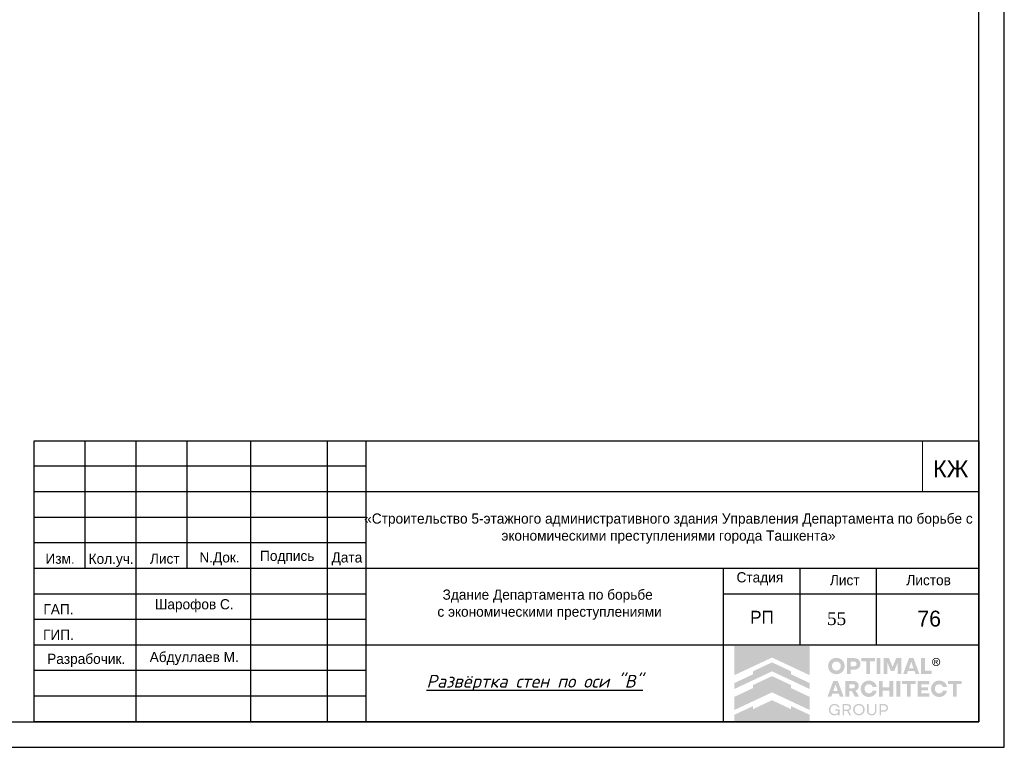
# Model space of a CAD drawing. Header units: millimetres. Extents: x -33345 to 4712671, y -3392 to 121473.
# Tile 690 of 1056: x 3603766 to 3623049, y 44501 to 58745. Entities that reach past the tile are written whole.
import ezdxf

# ---------------------------------------------------------------- set-up
doc = ezdxf.new("R2010")
doc.units = ezdxf.units.MM
for name, color, linetype, lineweight in [('.', 7, 'Continuous', 15), ('0.25', 7, 'Continuous', 25), ('Текст', 7, 'Continuous', 20)]:
    doc.layers.add(name, color=color, linetype=linetype, lineweight=lineweight)
doc.styles.add('GOST', font='isocpeui.ttf')
doc.styles.add('RomanS', font='romans.shx')
doc.styles.get("Standard").update_dxf_attribs({"font": 'arial.ttf'})
doc.styles.add('X-U-RW-01$0$StyleROMANS', font='GOTHIC.TTF')

# ---------------------------------------------------------------- blocks, each defined once
blk = doc.blocks.new('*U283')
at = {"layer": '0.25', "color": 5, "linetype": 'Continuous', "lineweight": 25, "ltscale": 100}
blk.add_lwpolyline([(-68938, 0), (0, 0), (0, 42000), (-68938, 42000), (-68938, 0)], dxfattribs=at)
at = {"layer": '0.25', "color": 7, "linetype": 'Continuous', "lineweight": 30, "ltscale": 100}
blk.add_lwpolyline([(-66938, 500), (-500, 500), (-500, 41500), (-66938, 41500), (-66938, 500)], dxfattribs=at)
blk = doc.blocks.new('logo')
at = {"true_color": 0x90e0ed}
h = blk.add_hatch(color=141, dxfattribs=at)
h.dxf.hatch_style = 1
h.paths.add_polyline_path([(5.672, 5.668), (0.009, 5.668), (0.009, 3.483), (1.425, 4.147), (2.84, 4.81), (4.256, 4.147), (5.672, 3.483)])
at = {"true_color": 0x1f2877}
h = blk.add_hatch(color=166, dxfattribs=at)
h.dxf.hatch_style = 1
h.paths.add_polyline_path([(2.84, 4.449), (1.425, 3.786), (1.425, 3.558), (0.009, 2.894), (0.009, 2.448), (1.425, 3.112), (2.84, 3.775), (4.256, 3.112), (5.672, 2.448), (5.672, 2.894), (4.256, 3.558), (4.256, 3.786)])
h.paths.add_polyline_path([(2.84, 3.415), (1.425, 2.751), (1.425, 2.523), (0.009, 1.86), (0.009, 0.873), (1.425, 1.536), (2.84, 2.199), (4.256, 1.536), (5.672, 0.873), (5.672, 1.86), (4.256, 2.523), (4.256, 2.751)])
h.paths.add_polyline_path([(2.84, 1.611), (1.425, 0.947), (1.425, 1.176), (0.009, 0.512), (0.009, 0.005), (5.672, 0.005), (5.672, 0.512), (4.256, 1.176), (4.256, 0.947)])
at = {"true_color": 0x212121}
h = blk.add_hatch(color=250, dxfattribs=at)
h.dxf.hatch_style = 1
h.paths.add_polyline_path([(8.107, 4.61), (8.086, 4.63), (8.064, 4.649), (8.041, 4.667), (8.017, 4.683), (7.992, 4.699), (7.967, 4.713), (7.94, 4.726), (7.912, 4.738), (7.884, 4.749), (7.855, 4.759), (7.825, 4.766), (7.795, 4.773), (7.763, 4.778), (7.732, 4.782), (7.7, 4.784), (7.667, 4.785), (7.634, 4.784), (7.602, 4.782), (7.571, 4.778), (7.54, 4.773), (7.51, 4.766), (7.48, 4.758), (7.451, 4.749), (7.422, 4.738), (7.394, 4.725), (7.367, 4.712), (7.341, 4.697), (7.316, 4.682), (7.292, 4.665), (7.269, 4.648), (7.247, 4.629), (7.226, 4.609), (7.206, 4.588), (7.187, 4.566), (7.169, 4.544), (7.153, 4.52), (7.137, 4.495), (7.122, 4.47), (7.109, 4.443), (7.097, 4.416), (7.086, 4.387), (7.076, 4.359), (7.068, 4.329), (7.061, 4.299), (7.056, 4.268), (7.053, 4.237), (7.05, 4.205), (7.05, 4.173), (7.05, 4.14), (7.053, 4.108), (7.056, 4.077), (7.061, 4.047), (7.068, 4.016), (7.076, 3.987), (7.086, 3.958), (7.097, 3.93), (7.109, 3.903), (7.122, 3.876), (7.137, 3.85), (7.153, 3.826), (7.169, 3.802), (7.187, 3.779), (7.206, 3.757), (7.226, 3.736), (7.247, 3.716), (7.269, 3.697), (7.292, 3.679), (7.316, 3.662), (7.341, 3.647), (7.367, 3.633), (7.394, 3.619), (7.422, 3.607), (7.451, 3.596), (7.48, 3.587), (7.51, 3.579), (7.54, 3.573), (7.571, 3.568), (7.602, 3.564), (7.634, 3.562), (7.667, 3.561), (7.7, 3.562), (7.732, 3.564), (7.763, 3.568), (7.795, 3.573), (7.825, 3.579), (7.855, 3.587), (7.884, 3.596), (7.912, 3.607), (7.94, 3.619), (7.967, 3.633), (7.992, 3.647), (8.017, 3.662), (8.041, 3.679), (8.064, 3.697), (8.086, 3.716), (8.107, 3.736), (8.127, 3.757), (8.146, 3.779), (8.164, 3.802), (8.181, 3.826), (8.196, 3.85), (8.211, 3.876), (8.224, 3.903), (8.237, 3.93), (8.248, 3.958), (8.257, 3.987), (8.265, 4.016), (8.272, 4.047), (8.277, 4.077), (8.281, 4.108), (8.283, 4.14), (8.284, 4.173), (8.283, 4.205), (8.281, 4.237), (8.277, 4.268), (8.272, 4.299), (8.265, 4.329), (8.257, 4.359), (8.248, 4.387), (8.237, 4.416), (8.224, 4.443), (8.211, 4.47), (8.196, 4.495), (8.181, 4.52), (8.164, 4.544), (8.146, 4.567), (8.127, 4.589)])
h.paths.add_polyline_path([(7.841, 4.464), (7.854, 4.455), (7.867, 4.446), (7.879, 4.436), (7.891, 4.426), (7.902, 4.415), (7.913, 4.403), (7.923, 4.391), (7.933, 4.379), (7.942, 4.366), (7.95, 4.352), (7.958, 4.338), (7.965, 4.324), (7.972, 4.308), (7.977, 4.293), (7.982, 4.277), (7.987, 4.261), (7.99, 4.244), (7.993, 4.228), (7.995, 4.21), (7.996, 4.193), (7.996, 4.175), (7.996, 4.157), (7.995, 4.139), (7.993, 4.121), (7.99, 4.104), (7.987, 4.088), (7.982, 4.071), (7.977, 4.055), (7.972, 4.039), (7.965, 4.024), (7.958, 4.009), (7.95, 3.994), (7.942, 3.981), (7.933, 3.967), (7.923, 3.955), (7.913, 3.942), (7.902, 3.931), (7.891, 3.92), (7.879, 3.909), (7.867, 3.9), (7.854, 3.891), (7.841, 3.882), (7.827, 3.874), (7.813, 3.867), (7.798, 3.86), (7.783, 3.854), (7.767, 3.849), (7.751, 3.844), (7.735, 3.841), (7.718, 3.838), (7.701, 3.836), (7.684, 3.835), (7.667, 3.834), (7.649, 3.835), (7.632, 3.836), (7.615, 3.838), (7.598, 3.841), (7.582, 3.844), (7.566, 3.849), (7.551, 3.854), (7.535, 3.86), (7.521, 3.867), (7.506, 3.874), (7.492, 3.882), (7.479, 3.891), (7.466, 3.9), (7.454, 3.909), (7.442, 3.92), (7.431, 3.931), (7.42, 3.942), (7.41, 3.955), (7.4, 3.967), (7.391, 3.981), (7.383, 3.994), (7.375, 4.009), (7.368, 4.024), (7.362, 4.039), (7.356, 4.055), (7.351, 4.071), (7.347, 4.088), (7.343, 4.104), (7.34, 4.121), (7.338, 4.139), (7.337, 4.157), (7.337, 4.175), (7.337, 4.193), (7.338, 4.21), (7.34, 4.228), (7.343, 4.244), (7.347, 4.261), (7.351, 4.277), (7.356, 4.293), (7.362, 4.308), (7.368, 4.324), (7.375, 4.338), (7.383, 4.352), (7.391, 4.366), (7.4, 4.379), (7.41, 4.391), (7.42, 4.403), (7.431, 4.415), (7.442, 4.426), (7.454, 4.436), (7.466, 4.446), (7.479, 4.455), (7.492, 4.464), (7.506, 4.472), (7.521, 4.479), (7.535, 4.486), (7.551, 4.492), (7.566, 4.497), (7.582, 4.501), (7.598, 4.505), (7.615, 4.508), (7.632, 4.51), (7.649, 4.511), (7.667, 4.511), (7.684, 4.511), (7.701, 4.51), (7.718, 4.508), (7.735, 4.505), (7.751, 4.501), (7.767, 4.497), (7.783, 4.492), (7.798, 4.486), (7.813, 4.479), (7.827, 4.472)], flags=16)
h.paths.add_polyline_path([(9.335, 4.648), (9.319, 4.662), (9.301, 4.675), (9.283, 4.687), (9.264, 4.698), (9.245, 4.709), (9.224, 4.719), (9.203, 4.728), (9.181, 4.736), (9.158, 4.743), (9.134, 4.749), (9.11, 4.755), (9.085, 4.759), (9.059, 4.762), (9.032, 4.765), (9.005, 4.766), (8.977, 4.767), (8.47, 4.767), (8.47, 3.579), (8.75, 3.579), (8.75, 3.898), (8.977, 3.898), (9.005, 3.898), (9.032, 3.9), (9.059, 3.902), (9.085, 3.906), (9.11, 3.91), (9.134, 3.915), (9.158, 3.921), (9.181, 3.928), (9.203, 3.936), (9.224, 3.945), (9.245, 3.954), (9.264, 3.965), (9.283, 3.976), (9.301, 3.988), (9.319, 4.001), (9.335, 4.014), (9.35, 4.029), (9.365, 4.044), (9.379, 4.059), (9.391, 4.076), (9.403, 4.093), (9.414, 4.111), (9.424, 4.13), (9.432, 4.15), (9.44, 4.17), (9.447, 4.191), (9.453, 4.212), (9.458, 4.234), (9.461, 4.257), (9.464, 4.28), (9.466, 4.304), (9.466, 4.329), (9.466, 4.353), (9.464, 4.377), (9.461, 4.401), (9.458, 4.424), (9.453, 4.446), (9.447, 4.468), (9.44, 4.489), (9.432, 4.51), (9.424, 4.53), (9.414, 4.549), (9.403, 4.567), (9.391, 4.585), (9.379, 4.602), (9.365, 4.618), (9.35, 4.633)])
h.paths.add_polyline_path([(8.75, 4.511), (8.959, 4.511), (8.984, 4.511), (9.008, 4.508), (9.031, 4.505), (9.052, 4.499), (9.071, 4.492), (9.09, 4.484), (9.106, 4.474), (9.121, 4.463), (9.135, 4.45), (9.147, 4.436), (9.156, 4.421), (9.165, 4.404), (9.171, 4.387), (9.175, 4.368), (9.178, 4.348), (9.179, 4.327), (9.178, 4.306), (9.175, 4.287), (9.171, 4.268), (9.165, 4.251), (9.156, 4.235), (9.147, 4.22), (9.135, 4.206), (9.121, 4.193), (9.106, 4.182), (9.09, 4.172), (9.071, 4.164), (9.052, 4.157), (9.031, 4.151), (9.008, 4.148), (8.984, 4.145), (8.959, 4.144), (8.75, 4.144)], flags=16)
h.paths.add_polyline_path([(10.558, 4.767), (9.528, 4.767), (9.528, 4.529), (9.904, 4.529), (9.904, 3.579), (10.182, 3.579), (10.182, 4.529), (10.558, 4.529)])
h.paths.add_polyline_path([(10.975, 4.767), (10.695, 4.767), (10.695, 3.579), (10.975, 3.579)])
h.paths.add_polyline_path([(11.611, 4.767), (11.223, 4.767), (11.223, 3.579), (11.498, 3.579), (11.498, 4.426), (11.751, 3.806), (12.012, 3.806), (12.267, 4.426), (12.267, 3.579), (12.542, 3.579), (12.542, 4.767), (12.154, 4.767), (11.882, 4.116)])
h.paths.add_polyline_path([(13.451, 4.767), (13.116, 4.767), (12.68, 3.579), (12.959, 3.579), (13.038, 3.799), (13.529, 3.799), (13.609, 3.579), (13.888, 3.579)])
h.paths.add_polyline_path([(13.285, 4.487), (13.457, 4.01), (13.111, 4.01)], flags=16)
h.paths.add_polyline_path([(14.306, 4.767), (14.026, 4.767), (14.026, 3.579), (14.808, 3.579), (14.808, 3.827), (14.306, 3.827)])
h.paths.add_polyline_path([(15.871, 2.84), (15.857, 2.86), (15.841, 2.879), (15.825, 2.898), (15.808, 2.916), (15.79, 2.933), (15.771, 2.949), (15.752, 2.964), (15.731, 2.978), (15.71, 2.992), (15.688, 3.004), (15.666, 3.016), (15.643, 3.027), (15.619, 3.037), (15.594, 3.046), (15.569, 3.053), (15.543, 3.06), (15.516, 3.066), (15.49, 3.071), (15.462, 3.074), (15.434, 3.077), (15.406, 3.079), (15.377, 3.079), (15.344, 3.078), (15.312, 3.076), (15.281, 3.072), (15.25, 3.067), (15.22, 3.061), (15.191, 3.052), (15.162, 3.043), (15.134, 3.031), (15.106, 3.019), (15.08, 3.005), (15.054, 2.991), (15.03, 2.975), (15.006, 2.958), (14.984, 2.94), (14.962, 2.921), (14.942, 2.901), (14.922, 2.88), (14.903, 2.858), (14.886, 2.835), (14.869, 2.811), (14.854, 2.787), (14.84, 2.761), (14.827, 2.734), (14.815, 2.707), (14.804, 2.679), (14.795, 2.65), (14.787, 2.621), (14.78, 2.591), (14.775, 2.561), (14.772, 2.53), (14.769, 2.499), (14.769, 2.468), (14.769, 2.436), (14.772, 2.405), (14.775, 2.374), (14.78, 2.344), (14.787, 2.314), (14.795, 2.285), (14.804, 2.256), (14.815, 2.228), (14.827, 2.201), (14.84, 2.174), (14.854, 2.149), (14.869, 2.124), (14.886, 2.1), (14.903, 2.077), (14.922, 2.055), (14.942, 2.034), (14.962, 2.014), (14.984, 1.995), (15.006, 1.977), (15.03, 1.96), (15.054, 1.945), (15.08, 1.93), (15.106, 1.916), (15.134, 1.904), (15.162, 1.893), (15.191, 1.883), (15.22, 1.875), (15.25, 1.868), (15.281, 1.863), (15.312, 1.859), (15.344, 1.857), (15.377, 1.856), (15.406, 1.856), (15.434, 1.858), (15.462, 1.861), (15.49, 1.864), (15.516, 1.869), (15.543, 1.875), (15.569, 1.882), (15.594, 1.89), (15.619, 1.898), (15.643, 1.908), (15.666, 1.919), (15.688, 1.931), (15.71, 1.943), (15.731, 1.957), (15.752, 1.971), (15.771, 1.986), (15.79, 2.002), (15.808, 2.019), (15.825, 2.037), (15.841, 2.056), (15.857, 2.075), (15.871, 2.096), (15.885, 2.117), (15.898, 2.139), (15.91, 2.161), (15.921, 2.185), (15.93, 2.209), (15.939, 2.233), (15.947, 2.259), (15.953, 2.284), (15.959, 2.311), (15.964, 2.338), (15.668, 2.338), (15.659, 2.314), (15.649, 2.291), (15.638, 2.269), (15.625, 2.249), (15.61, 2.23), (15.594, 2.213), (15.576, 2.196), (15.557, 2.181), (15.536, 2.168), (15.515, 2.156), (15.493, 2.146), (15.471, 2.138), (15.448, 2.132), (15.424, 2.127), (15.4, 2.125), (15.375, 2.124), (15.358, 2.124), (15.342, 2.125), (15.326, 2.127), (15.31, 2.13), (15.294, 2.134), (15.279, 2.139), (15.264, 2.144), (15.249, 2.15), (15.235, 2.157), (15.221, 2.165), (15.207, 2.173), (15.195, 2.182), (15.182, 2.191), (15.17, 2.201), (15.159, 2.212), (15.148, 2.223), (15.138, 2.235), (15.128, 2.247), (15.119, 2.26), (15.11, 2.273), (15.102, 2.287), (15.094, 2.302), (15.087, 2.316), (15.081, 2.332), (15.075, 2.348), (15.07, 2.364), (15.066, 2.381), (15.062, 2.397), (15.059, 2.414), (15.057, 2.432), (15.056, 2.45), (15.056, 2.468), (15.056, 2.486), (15.057, 2.503), (15.059, 2.521), (15.062, 2.538), (15.066, 2.555), (15.07, 2.571), (15.075, 2.587), (15.081, 2.603), (15.087, 2.619), (15.094, 2.634), (15.102, 2.648), (15.11, 2.662), (15.119, 2.675), (15.128, 2.688), (15.138, 2.7), (15.148, 2.712), (15.159, 2.723), (15.17, 2.734), (15.182, 2.744), (15.195, 2.753), (15.207, 2.762), (15.221, 2.77), (15.235, 2.778), (15.249, 2.785), (15.264, 2.791), (15.279, 2.797), (15.294, 2.801), (15.31, 2.805), (15.326, 2.808), (15.342, 2.81), (15.358, 2.811), (15.375, 2.812), (15.4, 2.811), (15.424, 2.808), (15.448, 2.803), (15.471, 2.797), (15.493, 2.789), (15.515, 2.779), (15.536, 2.767), (15.557, 2.754), (15.576, 2.739), (15.594, 2.722), (15.61, 2.705), (15.625, 2.686), (15.638, 2.666), (15.649, 2.644), (15.659, 2.621), (15.668, 2.597), (15.964, 2.597), (15.959, 2.624), (15.953, 2.651), (15.947, 2.677), (15.939, 2.702), (15.93, 2.726), (15.921, 2.75), (15.91, 2.774), (15.898, 2.796), (15.885, 2.818)])
h.paths.add_polyline_path([(14.632, 3.061), (13.76, 3.061), (13.76, 1.874), (14.632, 1.874), (14.632, 2.122), (14.04, 2.122), (14.04, 2.359), (14.528, 2.359), (14.528, 2.572), (14.04, 2.572), (14.04, 2.813), (14.632, 2.813)])
h.paths.add_polyline_path([(13.624, 3.061), (12.593, 3.061), (12.593, 2.824), (12.969, 2.824), (12.969, 1.874), (13.248, 1.874), (13.248, 2.824), (13.624, 2.824)])
h.paths.add_polyline_path([(12.457, 3.061), (12.177, 3.061), (12.177, 1.874), (12.457, 1.874)])
h.paths.add_polyline_path([(11.929, 3.061), (11.648, 3.061), (11.648, 2.572), (11.147, 2.572), (11.147, 3.061), (10.867, 3.061), (10.867, 1.874), (11.147, 1.874), (11.147, 2.329), (11.648, 2.329), (11.648, 1.874), (11.929, 1.874)])
h.paths.add_polyline_path([(10.624, 2.796), (10.611, 2.818), (10.597, 2.84), (10.583, 2.86), (10.567, 2.879), (10.551, 2.898), (10.534, 2.916), (10.516, 2.933), (10.497, 2.949), (10.477, 2.964), (10.457, 2.978), (10.436, 2.992), (10.414, 3.004), (10.392, 3.016), (10.368, 3.027), (10.344, 3.037), (10.32, 3.046), (10.294, 3.053), (10.269, 3.06), (10.242, 3.066), (10.215, 3.071), (10.188, 3.074), (10.16, 3.077), (10.132, 3.079), (10.103, 3.079), (10.07, 3.078), (10.038, 3.076), (10.007, 3.072), (9.976, 3.067), (9.946, 3.061), (9.917, 3.052), (9.888, 3.043), (9.86, 3.031), (9.832, 3.019), (9.806, 3.005), (9.78, 2.991), (9.756, 2.975), (9.732, 2.958), (9.71, 2.94), (9.688, 2.921), (9.667, 2.901), (9.648, 2.88), (9.629, 2.858), (9.612, 2.835), (9.595, 2.811), (9.58, 2.787), (9.566, 2.761), (9.553, 2.734), (9.541, 2.707), (9.53, 2.679), (9.52, 2.65), (9.512, 2.621), (9.506, 2.591), (9.501, 2.561), (9.497, 2.53), (9.495, 2.499), (9.494, 2.468), (9.495, 2.436), (9.497, 2.405), (9.501, 2.374), (9.506, 2.344), (9.512, 2.314), (9.52, 2.285), (9.53, 2.256), (9.541, 2.228), (9.553, 2.201), (9.566, 2.174), (9.58, 2.149), (9.595, 2.124), (9.612, 2.1), (9.629, 2.077), (9.648, 2.055), (9.667, 2.034), (9.688, 2.014), (9.71, 1.995), (9.732, 1.977), (9.756, 1.96), (9.78, 1.945), (9.806, 1.93), (9.832, 1.916), (9.86, 1.904), (9.888, 1.893), (9.917, 1.883), (9.946, 1.875), (9.976, 1.868), (10.007, 1.863), (10.038, 1.859), (10.07, 1.857), (10.103, 1.856), (10.132, 1.856), (10.16, 1.858), (10.188, 1.861), (10.215, 1.864), (10.242, 1.869), (10.269, 1.875), (10.294, 1.882), (10.32, 1.89), (10.344, 1.898), (10.368, 1.908), (10.392, 1.919), (10.414, 1.931), (10.436, 1.943), (10.457, 1.957), (10.477, 1.971), (10.497, 1.986), (10.516, 2.002), (10.534, 2.019), (10.551, 2.037), (10.567, 2.056), (10.583, 2.075), (10.597, 2.096), (10.611, 2.117), (10.624, 2.139), (10.636, 2.161), (10.646, 2.185), (10.656, 2.209), (10.665, 2.233), (10.673, 2.259), (10.679, 2.284), (10.685, 2.311), (10.689, 2.338), (10.393, 2.338), (10.385, 2.314), (10.375, 2.291), (10.364, 2.269), (10.351, 2.249), (10.336, 2.23), (10.32, 2.213), (10.302, 2.196), (10.282, 2.181), (10.262, 2.168), (10.241, 2.156), (10.219, 2.146), (10.197, 2.138), (10.174, 2.132), (10.15, 2.127), (10.126, 2.125), (10.101, 2.124), (10.084, 2.124), (10.068, 2.125), (10.052, 2.127), (10.036, 2.13), (10.02, 2.134), (10.005, 2.139), (9.99, 2.144), (9.975, 2.15), (9.961, 2.157), (9.947, 2.165), (9.933, 2.173), (9.92, 2.182), (9.908, 2.191), (9.896, 2.201), (9.885, 2.212), (9.874, 2.223), (9.864, 2.235), (9.854, 2.247), (9.844, 2.26), (9.836, 2.273), (9.828, 2.287), (9.82, 2.302), (9.813, 2.316), (9.806, 2.332), (9.801, 2.348), (9.796, 2.364), (9.791, 2.381), (9.788, 2.397), (9.785, 2.414), (9.783, 2.432), (9.782, 2.45), (9.782, 2.468), (9.782, 2.486), (9.783, 2.503), (9.785, 2.521), (9.788, 2.538), (9.791, 2.555), (9.796, 2.571), (9.801, 2.587), (9.806, 2.603), (9.813, 2.619), (9.82, 2.634), (9.828, 2.648), (9.836, 2.662), (9.844, 2.675), (9.854, 2.688), (9.864, 2.7), (9.874, 2.712), (9.885, 2.723), (9.896, 2.734), (9.908, 2.744), (9.92, 2.753), (9.933, 2.762), (9.947, 2.77), (9.961, 2.778), (9.975, 2.785), (9.99, 2.791), (10.005, 2.797), (10.02, 2.801), (10.036, 2.805), (10.052, 2.808), (10.068, 2.81), (10.084, 2.811), (10.101, 2.812), (10.126, 2.811), (10.15, 2.808), (10.174, 2.803), (10.197, 2.797), (10.219, 2.789), (10.241, 2.779), (10.262, 2.767), (10.282, 2.754), (10.302, 2.739), (10.32, 2.722), (10.336, 2.705), (10.351, 2.686), (10.364, 2.666), (10.375, 2.644), (10.385, 2.621), (10.393, 2.597), (10.689, 2.597), (10.685, 2.624), (10.679, 2.651), (10.673, 2.677), (10.665, 2.702), (10.656, 2.726), (10.646, 2.75), (10.636, 2.774)])
h.paths.add_polyline_path([(9.251, 2.936), (9.221, 2.962), (9.189, 2.986), (9.153, 3.006), (9.113, 3.023), (9.07, 3.037), (9.024, 3.047), (8.974, 3.055), (8.921, 3.06), (8.865, 3.061), (8.347, 3.061), (8.347, 1.874), (8.628, 1.874), (8.628, 2.294), (8.826, 2.294), (9.057, 1.874), (9.372, 1.874), (9.108, 2.335), (9.136, 2.346), (9.162, 2.359), (9.187, 2.374), (9.21, 2.39), (9.231, 2.407), (9.25, 2.425), (9.268, 2.445), (9.284, 2.466), (9.299, 2.488), (9.311, 2.512), (9.322, 2.537), (9.33, 2.563), (9.337, 2.59), (9.342, 2.619), (9.345, 2.649), (9.346, 2.68), (9.344, 2.725), (9.338, 2.766), (9.328, 2.805), (9.315, 2.842), (9.297, 2.876), (9.276, 2.907)])
h.paths.add_polyline_path([(8.949, 2.802), (8.967, 2.796), (8.984, 2.789), (8.999, 2.781), (9.012, 2.772), (9.024, 2.761), (9.035, 2.75), (9.044, 2.737), (9.051, 2.724), (9.056, 2.709), (9.06, 2.693), (9.063, 2.677), (9.064, 2.659), (9.063, 2.642), (9.06, 2.626), (9.056, 2.61), (9.051, 2.596), (9.044, 2.582), (9.035, 2.57), (9.024, 2.559), (9.012, 2.548), (8.999, 2.539), (8.984, 2.531), (8.967, 2.524), (8.949, 2.518), (8.93, 2.514), (8.909, 2.511), (8.887, 2.509), (8.863, 2.508), (8.628, 2.508), (8.628, 2.812), (8.863, 2.812), (8.887, 2.811), (8.909, 2.809), (8.93, 2.806)], flags=16)
h.paths.add_polyline_path([(7.773, 3.061), (7.438, 3.061), (7.002, 1.874), (7.28, 1.874), (7.36, 2.093), (7.851, 2.093), (7.931, 1.874), (8.209, 1.874)])
h.paths.add_polyline_path([(7.606, 2.781), (7.778, 2.304), (7.433, 2.304)], flags=16)
h.paths.add_polyline_path([(17.059, 3.061), (16.029, 3.061), (16.029, 2.824), (16.405, 2.824), (16.405, 1.874), (16.683, 1.874), (16.683, 2.824), (17.059, 2.824)])
at = {"true_color": 0xa7a9ac}
h = blk.add_hatch(color=253, dxfattribs=at)
h.dxf.hatch_style = 1
h.paths.add_polyline_path([(15.277, 4.754), (15.255, 4.763), (15.232, 4.77), (15.208, 4.776), (15.185, 4.779), (15.164, 4.781), (15.162, 4.781), (15.138, 4.781), (15.127, 4.78), (15.114, 4.779), (15.101, 4.777), (15.088, 4.775), (15.076, 4.772), (15.063, 4.769), (15.05, 4.765), (15.038, 4.76), (15.026, 4.755), (14.997, 4.739), (14.969, 4.721), (14.945, 4.701), (14.923, 4.679), (14.903, 4.654), (14.886, 4.628), (14.872, 4.599), (14.86, 4.567), (14.856, 4.553), (14.853, 4.539), (14.85, 4.525), (14.848, 4.51), (14.847, 4.496), (14.847, 4.481), (14.847, 4.466), (14.848, 4.452), (14.851, 4.426), (14.857, 4.402), (14.864, 4.378), (14.873, 4.355), (14.884, 4.333), (14.896, 4.312), (14.911, 4.291), (14.928, 4.272), (14.94, 4.259), (14.954, 4.247), (14.968, 4.236), (14.982, 4.225), (14.997, 4.216), (15.013, 4.207), (15.029, 4.2), (15.046, 4.193), (15.064, 4.187), (15.082, 4.182), (15.1, 4.179), (15.119, 4.176), (15.14, 4.175), (15.16, 4.175), (15.181, 4.176), (15.202, 4.179), (15.222, 4.183), (15.241, 4.188), (15.26, 4.195), (15.279, 4.203), (15.297, 4.212), (15.314, 4.222), (15.331, 4.234), (15.347, 4.247), (15.364, 4.263), (15.38, 4.28), (15.395, 4.298), (15.408, 4.317), (15.419, 4.337), (15.429, 4.358), (15.437, 4.38), (15.444, 4.403), (15.448, 4.418), (15.45, 4.433), (15.452, 4.448), (15.453, 4.463), (15.454, 4.466), (15.454, 4.49), (15.453, 4.501), (15.45, 4.523), (15.446, 4.544), (15.441, 4.565), (15.434, 4.586), (15.426, 4.605), (15.416, 4.624), (15.405, 4.643), (15.392, 4.661), (15.38, 4.676), (15.368, 4.69), (15.354, 4.703), (15.34, 4.715), (15.326, 4.726), (15.31, 4.736), (15.294, 4.745)])
h.paths.add_polyline_path([(15.249, 4.711), (15.292, 4.687), (15.329, 4.657), (15.36, 4.619), (15.383, 4.576), (15.398, 4.529), (15.403, 4.478), (15.398, 4.427), (15.383, 4.379), (15.36, 4.336), (15.329, 4.299), (15.291, 4.268), (15.248, 4.245), (15.2, 4.23), (15.149, 4.225), (15.099, 4.23), (15.051, 4.245), (15.009, 4.268), (14.971, 4.299), (14.941, 4.337), (14.917, 4.38), (14.903, 4.427), (14.897, 4.478), (14.903, 4.529), (14.917, 4.576), (14.941, 4.619), (14.972, 4.657), (15.009, 4.688), (15.052, 4.711), (15.099, 4.726), (15.15, 4.731), (15.201, 4.726)], flags=16)
h.paths.add_polyline_path([(15.197, 4.632), (15.209, 4.629), (15.219, 4.625), (15.227, 4.621), (15.235, 4.616), (15.242, 4.61), (15.249, 4.603), (15.254, 4.596), (15.259, 4.587), (15.263, 4.578), (15.267, 4.565), (15.269, 4.553), (15.269, 4.541), (15.267, 4.529), (15.264, 4.518), (15.259, 4.507), (15.252, 4.496), (15.244, 4.486), (15.238, 4.48), (15.232, 4.475), (15.225, 4.471), (15.218, 4.467), (15.211, 4.464), (15.203, 4.461), (15.196, 4.459), (15.187, 4.458), (15.177, 4.456), (15.177, 4.456), (15.189, 4.449), (15.197, 4.445), (15.203, 4.439), (15.209, 4.433), (15.215, 4.426), (15.226, 4.413), (15.235, 4.399), (15.245, 4.386), (15.254, 4.372), (15.29, 4.313), (15.291, 4.311), (15.289, 4.31), (15.23, 4.31), (15.226, 4.312), (15.182, 4.389), (15.157, 4.425), (15.152, 4.43), (15.147, 4.435), (15.141, 4.439), (15.135, 4.442), (15.129, 4.445), (15.122, 4.447), (15.115, 4.448), (15.107, 4.448), (15.072, 4.449), (15.07, 4.449), (15.07, 4.311), (15.018, 4.311), (15.018, 4.636), (15.02, 4.637), (15.161, 4.635), (15.173, 4.635), (15.185, 4.634)], flags=0)
h.paths.add_polyline_path([(15.178, 4.588), (15.187, 4.584), (15.196, 4.579), (15.2, 4.576), (15.203, 4.572), (15.206, 4.568), (15.209, 4.564), (15.211, 4.559), (15.212, 4.554), (15.213, 4.549), (15.213, 4.544), (15.213, 4.538), (15.212, 4.533), (15.211, 4.528), (15.209, 4.523), (15.206, 4.518), (15.203, 4.514), (15.199, 4.51), (15.195, 4.506), (15.19, 4.503), (15.184, 4.5), (15.178, 4.499), (15.173, 4.497), (15.161, 4.495), (15.15, 4.494), (15.138, 4.494), (15.127, 4.494), (15.074, 4.493), (15.071, 4.493), (15.071, 4.592), (15.096, 4.592), (15.159, 4.591), (15.169, 4.59)], flags=0)
h.paths.add_polyline_path([(15.267, 4.565), (15.263, 4.578), (15.259, 4.587), (15.254, 4.596), (15.249, 4.603), (15.242, 4.61), (15.235, 4.616), (15.227, 4.621), (15.219, 4.625), (15.209, 4.629), (15.197, 4.632), (15.185, 4.634), (15.173, 4.635), (15.161, 4.635), (15.02, 4.637), (15.018, 4.636), (15.018, 4.311), (15.07, 4.311), (15.07, 4.449), (15.072, 4.449), (15.107, 4.448), (15.115, 4.448), (15.122, 4.447), (15.129, 4.445), (15.135, 4.442), (15.141, 4.439), (15.147, 4.435), (15.152, 4.43), (15.157, 4.425), (15.182, 4.389), (15.226, 4.312), (15.23, 4.31), (15.289, 4.31), (15.291, 4.311), (15.29, 4.313), (15.254, 4.372), (15.245, 4.386), (15.235, 4.399), (15.226, 4.413), (15.215, 4.426), (15.209, 4.433), (15.203, 4.439), (15.197, 4.445), (15.189, 4.449), (15.177, 4.456), (15.187, 4.458), (15.196, 4.459), (15.203, 4.461), (15.211, 4.464), (15.218, 4.467), (15.225, 4.471), (15.232, 4.475), (15.238, 4.48), (15.244, 4.486), (15.252, 4.496), (15.259, 4.507), (15.264, 4.518), (15.267, 4.529), (15.269, 4.541), (15.269, 4.553)], flags=0)
h = blk.add_hatch(color=253, dxfattribs=at)
h.dxf.hatch_style = 1
h.paths.add_polyline_path([(15.242, 4.61), (15.235, 4.616), (15.227, 4.621), (15.219, 4.625), (15.209, 4.629), (15.197, 4.632), (15.185, 4.634), (15.173, 4.635), (15.161, 4.635), (15.02, 4.637), (15.018, 4.636), (15.018, 4.311), (15.07, 4.311), (15.07, 4.449), (15.072, 4.449), (15.107, 4.448), (15.115, 4.448), (15.122, 4.447), (15.129, 4.445), (15.135, 4.442), (15.141, 4.439), (15.147, 4.435), (15.152, 4.43), (15.157, 4.425), (15.182, 4.389), (15.226, 4.312), (15.23, 4.31), (15.289, 4.31), (15.291, 4.311), (15.29, 4.313), (15.254, 4.372), (15.245, 4.386), (15.235, 4.399), (15.226, 4.413), (15.215, 4.426), (15.209, 4.433), (15.203, 4.439), (15.197, 4.445), (15.189, 4.449), (15.177, 4.456), (15.187, 4.458), (15.196, 4.459), (15.203, 4.461), (15.211, 4.464), (15.218, 4.467), (15.225, 4.471), (15.232, 4.475), (15.238, 4.48), (15.244, 4.486), (15.252, 4.496), (15.259, 4.507), (15.264, 4.518), (15.267, 4.529), (15.269, 4.541), (15.269, 4.553), (15.267, 4.565), (15.263, 4.578), (15.259, 4.587), (15.254, 4.596), (15.249, 4.603)])
h.paths.add_polyline_path([(15.169, 4.59), (15.178, 4.588), (15.187, 4.584), (15.196, 4.579), (15.2, 4.576), (15.203, 4.572), (15.206, 4.568), (15.209, 4.564), (15.211, 4.559), (15.212, 4.554), (15.213, 4.549), (15.213, 4.544), (15.213, 4.538), (15.212, 4.533), (15.211, 4.528), (15.209, 4.523), (15.206, 4.518), (15.203, 4.514), (15.199, 4.51), (15.195, 4.506), (15.19, 4.503), (15.184, 4.5), (15.178, 4.499), (15.173, 4.497), (15.161, 4.495), (15.15, 4.494), (15.138, 4.494), (15.127, 4.494), (15.074, 4.493), (15.071, 4.493), (15.071, 4.592), (15.096, 4.592), (15.159, 4.591)], flags=16)
h = blk.add_hatch(color=253, dxfattribs=at)
h.dxf.hatch_style = 1
h.paths.add_polyline_path([(7.824, 1.219), (7.813, 1.23), (7.803, 1.24), (7.791, 1.249), (7.78, 1.258), (7.768, 1.267), (7.756, 1.275), (7.743, 1.283), (7.73, 1.29), (7.716, 1.297), (7.703, 1.303), (7.688, 1.309), (7.674, 1.314), (7.659, 1.319), (7.644, 1.323), (7.628, 1.326), (7.613, 1.329), (7.597, 1.332), (7.581, 1.334), (7.564, 1.335), (7.547, 1.336), (7.53, 1.336), (7.506, 1.335), (7.483, 1.334), (7.461, 1.331), (7.439, 1.328), (7.417, 1.323), (7.396, 1.317), (7.376, 1.31), (7.356, 1.302), (7.337, 1.293), (7.319, 1.284), (7.301, 1.273), (7.284, 1.262), (7.268, 1.25), (7.253, 1.237), (7.238, 1.224), (7.224, 1.21), (7.211, 1.195), (7.199, 1.179), (7.187, 1.163), (7.176, 1.146), (7.166, 1.129), (7.157, 1.11), (7.149, 1.092), (7.141, 1.073), (7.134, 1.053), (7.128, 1.033), (7.124, 1.012), (7.119, 0.991), (7.116, 0.97), (7.114, 0.949), (7.113, 0.927), (7.112, 0.904), (7.113, 0.88), (7.114, 0.857), (7.116, 0.834), (7.12, 0.811), (7.124, 0.789), (7.129, 0.768), (7.135, 0.747), (7.142, 0.727), (7.15, 0.707), (7.159, 0.688), (7.168, 0.67), (7.178, 0.652), (7.189, 0.636), (7.201, 0.62), (7.214, 0.605), (7.227, 0.59), (7.241, 0.577), (7.255, 0.564), (7.271, 0.552), (7.286, 0.54), (7.303, 0.53), (7.32, 0.52), (7.338, 0.511), (7.357, 0.503), (7.376, 0.496), (7.396, 0.49), (7.416, 0.485), (7.436, 0.48), (7.458, 0.477), (7.479, 0.475), (7.501, 0.473), (7.524, 0.473), (7.546, 0.473), (7.567, 0.474), (7.588, 0.476), (7.608, 0.479), (7.627, 0.483), (7.646, 0.488), (7.664, 0.493), (7.682, 0.5), (7.699, 0.507), (7.716, 0.514), (7.732, 0.523), (7.747, 0.532), (7.761, 0.541), (7.775, 0.551), (7.789, 0.562), (7.802, 0.574), (7.802, 0.485), (7.911, 0.485), (7.911, 0.921), (7.578, 0.921), (7.578, 0.827), (7.802, 0.827), (7.802, 0.709), (7.794, 0.695), (7.785, 0.681), (7.774, 0.668), (7.763, 0.656), (7.75, 0.645), (7.735, 0.634), (7.72, 0.624), (7.703, 0.615), (7.685, 0.606), (7.666, 0.599), (7.647, 0.593), (7.627, 0.588), (7.606, 0.584), (7.585, 0.581), (7.563, 0.58), (7.54, 0.579), (7.522, 0.579), (7.505, 0.58), (7.488, 0.582), (7.472, 0.585), (7.456, 0.588), (7.441, 0.592), (7.425, 0.597), (7.411, 0.602), (7.396, 0.608), (7.383, 0.615), (7.369, 0.622), (7.357, 0.63), (7.345, 0.639), (7.333, 0.648), (7.322, 0.658), (7.311, 0.668), (7.301, 0.679), (7.292, 0.69), (7.283, 0.702), (7.275, 0.715), (7.267, 0.728), (7.26, 0.741), (7.253, 0.756), (7.247, 0.77), (7.242, 0.786), (7.237, 0.801), (7.234, 0.817), (7.23, 0.834), (7.228, 0.851), (7.226, 0.868), (7.225, 0.886), (7.225, 0.904), (7.225, 0.921), (7.226, 0.938), (7.228, 0.954), (7.23, 0.97), (7.233, 0.986), (7.236, 1.001), (7.24, 1.016), (7.245, 1.031), (7.25, 1.046), (7.256, 1.06), (7.262, 1.074), (7.27, 1.087), (7.277, 1.099), (7.285, 1.112), (7.294, 1.123), (7.304, 1.135), (7.314, 1.145), (7.324, 1.155), (7.335, 1.165), (7.347, 1.174), (7.359, 1.182), (7.371, 1.19), (7.385, 1.197), (7.398, 1.204), (7.412, 1.21), (7.427, 1.215), (7.442, 1.22), (7.458, 1.223), (7.474, 1.226), (7.49, 1.228), (7.508, 1.229), (7.525, 1.23), (7.547, 1.229), (7.569, 1.227), (7.59, 1.224), (7.61, 1.219), (7.629, 1.214), (7.648, 1.207), (7.667, 1.199), (7.684, 1.189), (7.701, 1.178), (7.716, 1.166), (7.73, 1.154), (7.743, 1.14), (7.755, 1.125), (7.765, 1.109), (7.775, 1.091), (7.783, 1.073), (7.908, 1.073), (7.903, 1.089), (7.897, 1.104), (7.891, 1.118), (7.884, 1.132), (7.877, 1.146), (7.869, 1.159), (7.861, 1.172), (7.852, 1.185), (7.843, 1.197), (7.834, 1.208)])
h.paths.add_polyline_path([(8.756, 1.163), (8.751, 1.175), (8.746, 1.187), (8.74, 1.198), (8.733, 1.208), (8.725, 1.219), (8.717, 1.229), (8.709, 1.238), (8.7, 1.247), (8.69, 1.255), (8.68, 1.263), (8.669, 1.271), (8.658, 1.278), (8.646, 1.285), (8.634, 1.291), (8.621, 1.296), (8.608, 1.301), (8.594, 1.306), (8.579, 1.31), (8.565, 1.314), (8.549, 1.317), (8.534, 1.319), (8.517, 1.321), (8.501, 1.322), (8.484, 1.323), (8.466, 1.323), (8.136, 1.323), (8.136, 0.485), (8.245, 0.485), (8.245, 0.814), (8.464, 0.814), (8.654, 0.485), (8.783, 0.485), (8.579, 0.828), (8.602, 0.835), (8.623, 0.843), (8.643, 0.853), (8.662, 0.863), (8.679, 0.875), (8.695, 0.888), (8.709, 0.902), (8.723, 0.917), (8.734, 0.933), (8.744, 0.95), (8.753, 0.968), (8.76, 0.986), (8.766, 1.006), (8.769, 1.026), (8.772, 1.047), (8.773, 1.07), (8.772, 1.084), (8.771, 1.098), (8.77, 1.112), (8.767, 1.125), (8.764, 1.138), (8.761, 1.151)])
h.paths.add_polyline_path([(8.245, 1.223), (8.455, 1.223), (8.479, 1.223), (8.501, 1.221), (8.522, 1.218), (8.541, 1.213), (8.56, 1.207), (8.577, 1.2), (8.592, 1.192), (8.606, 1.182), (8.619, 1.171), (8.63, 1.159), (8.639, 1.146), (8.647, 1.132), (8.653, 1.117), (8.657, 1.101), (8.659, 1.084), (8.66, 1.066), (8.659, 1.047), (8.657, 1.03), (8.653, 1.014), (8.647, 0.999), (8.639, 0.985), (8.63, 0.972), (8.619, 0.96), (8.606, 0.949), (8.592, 0.94), (8.577, 0.931), (8.56, 0.924), (8.541, 0.918), (8.522, 0.914), (8.501, 0.911), (8.479, 0.909), (8.455, 0.908), (8.245, 0.908)], flags=16)
h.paths.add_polyline_path([(9.702, 1.165), (9.689, 1.181), (9.676, 1.197), (9.662, 1.212), (9.647, 1.226), (9.631, 1.239), (9.615, 1.252), (9.598, 1.263), (9.581, 1.274), (9.563, 1.285), (9.544, 1.294), (9.525, 1.303), (9.505, 1.311), (9.484, 1.317), (9.464, 1.323), (9.443, 1.328), (9.421, 1.331), (9.399, 1.334), (9.377, 1.336), (9.355, 1.336), (9.332, 1.336), (9.31, 1.334), (9.288, 1.331), (9.266, 1.328), (9.245, 1.323), (9.225, 1.317), (9.204, 1.311), (9.184, 1.303), (9.165, 1.294), (9.146, 1.285), (9.128, 1.274), (9.111, 1.263), (9.094, 1.252), (9.078, 1.239), (9.062, 1.226), (9.047, 1.212), (9.033, 1.197), (9.02, 1.181), (9.007, 1.165), (8.995, 1.148), (8.984, 1.131), (8.974, 1.113), (8.965, 1.094), (8.956, 1.075), (8.948, 1.055), (8.941, 1.034), (8.936, 1.014), (8.931, 0.993), (8.928, 0.971), (8.925, 0.949), (8.923, 0.927), (8.923, 0.904), (8.923, 0.882), (8.925, 0.859), (8.928, 0.838), (8.931, 0.816), (8.936, 0.795), (8.941, 0.774), (8.948, 0.754), (8.956, 0.734), (8.965, 0.715), (8.974, 0.696), (8.984, 0.678), (8.995, 0.66), (9.007, 0.644), (9.02, 0.628), (9.033, 0.612), (9.047, 0.597), (9.062, 0.583), (9.078, 0.57), (9.094, 0.557), (9.111, 0.545), (9.128, 0.534), (9.146, 0.524), (9.165, 0.514), (9.184, 0.506), (9.204, 0.498), (9.225, 0.491), (9.245, 0.486), (9.266, 0.481), (9.288, 0.477), (9.31, 0.475), (9.332, 0.473), (9.355, 0.473), (9.377, 0.473), (9.399, 0.475), (9.421, 0.477), (9.443, 0.481), (9.464, 0.486), (9.484, 0.491), (9.505, 0.498), (9.525, 0.506), (9.544, 0.514), (9.563, 0.524), (9.581, 0.534), (9.598, 0.545), (9.615, 0.557), (9.631, 0.57), (9.647, 0.583), (9.662, 0.597), (9.676, 0.612), (9.689, 0.628), (9.702, 0.644), (9.714, 0.66), (9.725, 0.678), (9.735, 0.696), (9.744, 0.715), (9.753, 0.734), (9.761, 0.754), (9.768, 0.774), (9.773, 0.795), (9.778, 0.816), (9.782, 0.838), (9.784, 0.859), (9.786, 0.882), (9.786, 0.904), (9.786, 0.927), (9.784, 0.949), (9.782, 0.971), (9.778, 0.993), (9.773, 1.014), (9.768, 1.034), (9.761, 1.055), (9.753, 1.075), (9.744, 1.094), (9.735, 1.113), (9.725, 1.131), (9.714, 1.148)])
h.paths.add_polyline_path([(9.126, 1.137), (9.136, 1.148), (9.148, 1.158), (9.16, 1.167), (9.172, 1.176), (9.185, 1.184), (9.198, 1.192), (9.212, 1.199), (9.227, 1.205), (9.242, 1.211), (9.257, 1.216), (9.272, 1.22), (9.288, 1.223), (9.304, 1.226), (9.321, 1.228), (9.337, 1.229), (9.355, 1.23), (9.372, 1.229), (9.388, 1.228), (9.405, 1.226), (9.421, 1.223), (9.437, 1.22), (9.452, 1.216), (9.467, 1.211), (9.482, 1.205), (9.497, 1.199), (9.511, 1.192), (9.524, 1.184), (9.537, 1.176), (9.549, 1.167), (9.561, 1.158), (9.573, 1.148), (9.583, 1.137), (9.594, 1.126), (9.604, 1.114), (9.613, 1.102), (9.621, 1.089), (9.629, 1.076), (9.637, 1.063), (9.644, 1.048), (9.65, 1.034), (9.655, 1.019), (9.66, 1.003), (9.664, 0.988), (9.668, 0.972), (9.67, 0.955), (9.672, 0.939), (9.673, 0.922), (9.674, 0.904), (9.673, 0.887), (9.672, 0.87), (9.67, 0.853), (9.668, 0.837), (9.664, 0.821), (9.66, 0.805), (9.655, 0.79), (9.65, 0.775), (9.644, 0.76), (9.637, 0.746), (9.629, 0.732), (9.621, 0.719), (9.613, 0.707), (9.604, 0.694), (9.594, 0.683), (9.583, 0.672), (9.573, 0.661), (9.561, 0.651), (9.549, 0.641), (9.537, 0.633), (9.524, 0.624), (9.511, 0.617), (9.497, 0.61), (9.482, 0.603), (9.467, 0.598), (9.452, 0.593), (9.437, 0.589), (9.421, 0.585), (9.405, 0.582), (9.388, 0.581), (9.372, 0.579), (9.355, 0.579), (9.337, 0.579), (9.321, 0.581), (9.304, 0.582), (9.288, 0.585), (9.272, 0.589), (9.257, 0.593), (9.242, 0.598), (9.227, 0.603), (9.212, 0.61), (9.198, 0.617), (9.185, 0.624), (9.172, 0.633), (9.16, 0.641), (9.148, 0.651), (9.136, 0.661), (9.126, 0.672), (9.115, 0.683), (9.105, 0.694), (9.096, 0.707), (9.088, 0.719), (9.08, 0.732), (9.072, 0.746), (9.065, 0.76), (9.059, 0.775), (9.054, 0.79), (9.049, 0.805), (9.045, 0.821), (9.041, 0.837), (9.039, 0.853), (9.037, 0.87), (9.036, 0.887), (9.035, 0.904), (9.036, 0.922), (9.037, 0.939), (9.039, 0.955), (9.041, 0.972), (9.045, 0.988), (9.049, 1.003), (9.054, 1.019), (9.059, 1.034), (9.065, 1.048), (9.072, 1.063), (9.08, 1.076), (9.088, 1.089), (9.096, 1.102), (9.105, 1.114), (9.115, 1.126)], flags=16)
h.paths.add_polyline_path([(10.079, 1.323), (9.97, 1.323), (9.97, 0.817), (9.97, 0.797), (9.972, 0.778), (9.973, 0.759), (9.976, 0.741), (9.979, 0.723), (9.983, 0.705), (9.988, 0.689), (9.994, 0.672), (10, 0.656), (10.007, 0.641), (10.015, 0.627), (10.023, 0.613), (10.032, 0.6), (10.042, 0.587), (10.052, 0.575), (10.063, 0.564), (10.074, 0.553), (10.086, 0.543), (10.099, 0.534), (10.113, 0.525), (10.127, 0.517), (10.141, 0.51), (10.156, 0.503), (10.172, 0.496), (10.189, 0.491), (10.205, 0.486), (10.223, 0.482), (10.241, 0.479), (10.259, 0.476), (10.278, 0.474), (10.298, 0.473), (10.318, 0.473), (10.338, 0.473), (10.358, 0.474), (10.377, 0.476), (10.395, 0.479), (10.413, 0.482), (10.43, 0.486), (10.447, 0.491), (10.464, 0.496), (10.479, 0.503), (10.495, 0.51), (10.509, 0.517), (10.523, 0.525), (10.536, 0.534), (10.549, 0.543), (10.561, 0.553), (10.573, 0.564), (10.583, 0.575), (10.593, 0.587), (10.603, 0.6), (10.612, 0.613), (10.62, 0.627), (10.628, 0.641), (10.635, 0.656), (10.641, 0.672), (10.646, 0.689), (10.651, 0.705), (10.655, 0.723), (10.659, 0.741), (10.661, 0.759), (10.663, 0.778), (10.664, 0.797), (10.665, 0.817), (10.665, 1.323), (10.556, 1.323), (10.556, 0.817), (10.555, 0.788), (10.552, 0.761), (10.547, 0.736), (10.54, 0.713), (10.531, 0.691), (10.521, 0.671), (10.508, 0.653), (10.494, 0.636), (10.477, 0.621), (10.46, 0.608), (10.44, 0.597), (10.419, 0.589), (10.396, 0.582), (10.372, 0.577), (10.346, 0.574), (10.318, 0.573), (10.29, 0.574), (10.264, 0.577), (10.24, 0.582), (10.217, 0.589), (10.196, 0.597), (10.176, 0.608), (10.158, 0.621), (10.142, 0.636), (10.127, 0.653), (10.114, 0.671), (10.103, 0.691), (10.095, 0.713), (10.088, 0.736), (10.083, 0.761), (10.08, 0.788), (10.079, 0.817)])
h.paths.add_polyline_path([(11.497, 1.203), (11.488, 1.214), (11.479, 1.225), (11.469, 1.235), (11.459, 1.245), (11.448, 1.254), (11.437, 1.262), (11.425, 1.27), (11.412, 1.278), (11.399, 1.285), (11.385, 1.291), (11.371, 1.297), (11.356, 1.303), (11.341, 1.308), (11.326, 1.312), (11.309, 1.315), (11.293, 1.318), (11.276, 1.321), (11.259, 1.322), (11.241, 1.323), (11.223, 1.323), (10.911, 1.323), (10.911, 0.485), (11.02, 0.485), (11.02, 0.742), (11.223, 0.742), (11.241, 0.742), (11.259, 0.743), (11.276, 0.745), (11.293, 0.747), (11.309, 0.75), (11.326, 0.754), (11.341, 0.758), (11.356, 0.763), (11.371, 0.769), (11.385, 0.775), (11.399, 0.781), (11.412, 0.789), (11.425, 0.796), (11.437, 0.805), (11.448, 0.814), (11.459, 0.823), (11.469, 0.833), (11.479, 0.843), (11.488, 0.854), (11.497, 0.866), (11.505, 0.878), (11.512, 0.89), (11.519, 0.903), (11.525, 0.916), (11.53, 0.93), (11.535, 0.944), (11.539, 0.959), (11.542, 0.973), (11.545, 0.988), (11.546, 1.004), (11.548, 1.02), (11.548, 1.036), (11.548, 1.052), (11.546, 1.067), (11.545, 1.083), (11.542, 1.098), (11.539, 1.112), (11.535, 1.127), (11.53, 1.14), (11.525, 1.154), (11.519, 1.167), (11.512, 1.18), (11.505, 1.192)])
h.paths.add_polyline_path([(11.02, 1.223), (11.211, 1.223), (11.236, 1.223), (11.26, 1.22), (11.282, 1.216), (11.303, 1.21), (11.323, 1.203), (11.342, 1.194), (11.359, 1.184), (11.375, 1.171), (11.389, 1.158), (11.401, 1.143), (11.412, 1.128), (11.42, 1.111), (11.427, 1.093), (11.431, 1.074), (11.434, 1.054), (11.435, 1.033), (11.434, 1.012), (11.431, 0.992), (11.427, 0.973), (11.42, 0.955), (11.412, 0.938), (11.401, 0.922), (11.389, 0.907), (11.375, 0.894), (11.359, 0.882), (11.342, 0.871), (11.323, 0.862), (11.303, 0.855), (11.282, 0.849), (11.26, 0.845), (11.236, 0.843), (11.211, 0.842), (11.02, 0.842)], flags=16)
blk = doc.blocks.new('medgor')
at = {"ltscale": 25}
for p, q in [((-44011134, 22929075), (-44011134, 22934575)), ((-44010134, 22932075), (-44010134, 22934575)), ((-44009134, 22929075), (-44009134, 22934575)), ((-44008134, 22932075), (-44008134, 22934575)), ((-44006889, 22929075), (-44006889, 22934575)), ((-44005389, 22929075), (-44005389, 22934575)), ((-44004634, 22929075), (-44004634, 22934575)), ((-44004634, 22934075), (-44011134, 22934075)), ((-43992634, 22933575), (-44011134, 22933575)), ((-44004634, 22933075), (-44011134, 22933075)), ((-44004634, 22932575), (-44011134, 22932575)), ((-43992634, 22932075), (-44011134, 22932075)), ((-43997634, 22929075), (-43997634, 22932075)), ((-43996134, 22930575), (-43996134, 22932075)), ((-43994634, 22930575), (-43994634, 22932075)), ((-44004634, 22931575), (-44011134, 22931575)), ((-43992634, 22931575), (-43997634, 22931575)), ((-44004634, 22931075), (-44011134, 22931075)), ((-43992634, 22930575), (-44011134, 22930575)), ((-44004634, 22930075), (-44011134, 22930075)), ((-44004634, 22929575), (-44011134, 22929575))]:
    blk.add_line(p, q, dxfattribs=at)
at = {"linetype": 'Continuous', "lineweight": 0}
for p, q in [((-43992634, 22934575), (-43993734, 22934575)), ((-43993734, 22934575), (-43993734, 22933575))]:
    blk.add_line(p, q, dxfattribs=at)
at = {"ltscale": 25}
blk.add_lwpolyline([(-44011134, 22934575), (-43992634, 22934575), (-43992634, 22929075), (-44011134, 22929075)], close=True, dxfattribs=at)
at = {"xscale": 261.1155435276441, "yscale": 261.1155435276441, "zscale": 261.1155435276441}
blk.add_blockref('logo', (-43997425, 22929076), dxfattribs=at)
at = {"color": 7, "linetype": 'Continuous', "lineweight": 0, "ltscale": 4, "insert": (-43993184, 22934025), "char_height": 330, "width": 1100, "attachment_point": 5}
blk.add_mtext('{\\C256;КЖ}', dxfattribs=at)
at = {"layer": 'Текст', "style": 'X-U-RW-01$0$StyleROMANS'}
blk.add_text('76', height=310.7, dxfattribs=at).set_placement((-43993836, 22930939))
at = {"layer": 'Текст', "attachment_point": 8, "style": 'X-U-RW-01$0$StyleROMANS'}
for s, insert, char_height, width in [('\\pxqc;«Строительство 5-этажного административного здания Управления Департамента по борьбе с экономическими преступлениями города Ташкента»', (-43998711, 22932559), 200, 11910.39), ('Изм.', (-44010625, 22932165), 200, 748.42), ('Лист', (-44008575, 22932165), 200, 748.42), ('Подпись', (-44006177, 22932165), 200, 748.42), ('Кол.уч.', (-44009625, 22932105), 200, 748.42), ('N.Док.', (-44007503, 22932135), 200, 748.42), ('Дата', (-44005008, 22932135), 200, 748.42), ('Стадия', (-43996921, 22931745), 200, 748.42), ('Лист', (-43995259, 22931745), 200, 748.42), ('Листов', (-43993616, 22931745), 200, 748.42), ('Здание Департамента по борьбе\\P с экономическими преступлениями', (-44001076, 22931070), 200, 11910.39), ('Шарофов С.', (-44007998, 22931215), 200, 2029.72), ('ГАП.', (-44010657, 22931178), 200, 748.42), ('РП', (-43996880, 22930997), 250, 748.42), ('ГИП.', (-44010657, 22930678), 200, 748.42), ('Разрабочик.', (-44010114, 22930147), 200, 748.42), ('Абдуллаев М.', (-44007998, 22930183), 200, 2180.46)]:
    blk.add_mtext(s, dxfattribs=dict(at, insert=insert, char_height=char_height, width=width))

msp = doc.modelspace()

# ---------------------------------------------------------------- block references
msp.add_blockref('medgor', (47615182.63, -22884073.497, 1359241.5))
at = {"layer": '0.25', "ltscale": 100, "transparency": 33554687}
msp.add_blockref('*U283', (3623048.522, 44501.326, 1359241.5), dxfattribs=at)

# ---------------------------------------------------------------- texts
at = {"layer": '.', "char_height": 300, "attachment_point": 1, "style": 'X-U-RW-01$0$StyleROMANS'}
for s, insert, width in [('\\pi1269.0585;{\\LАрматурная сетка СГ-1\\P\\pi288.19514;}(разработана на 1 пог.м. длины)', (3578941.241, 52689.006), 7399.29987), ('\\pi1358.97214;{\\LАрматурная сетка СГ-2\\P\\pi418.08158;}(разработана на 1 пог.м. длины)', (3592353.157, 52427.848), 7659.07275)]:
    msp.add_mtext(s, dxfattribs=dict(at, insert=insert, width=width))
at = {"lineweight": -3, "insert": (3619575.567, 47144.789, 1359241.5), "char_height": 250, "attachment_point": 1, "style": 'RomanS'}
msp.add_mtext_dynamic_manual_height_columns('{\\fTimes New Roman|b0|i0|c204|p18;55}', width=250, gutter_width=12.5, heights=[0], dxfattribs=at)
at = {"insert": (3613849.644, 45760.045, 1359241.5), "char_height": 250, "width": 6890.09434, "attachment_point": 5, "style": 'GOST'}
msp.add_mtext('\\pxt22;{\\L\\C0;Развёртка стен по оси "В" }', dxfattribs=at)

doc.saveas('drawing.dxf')
